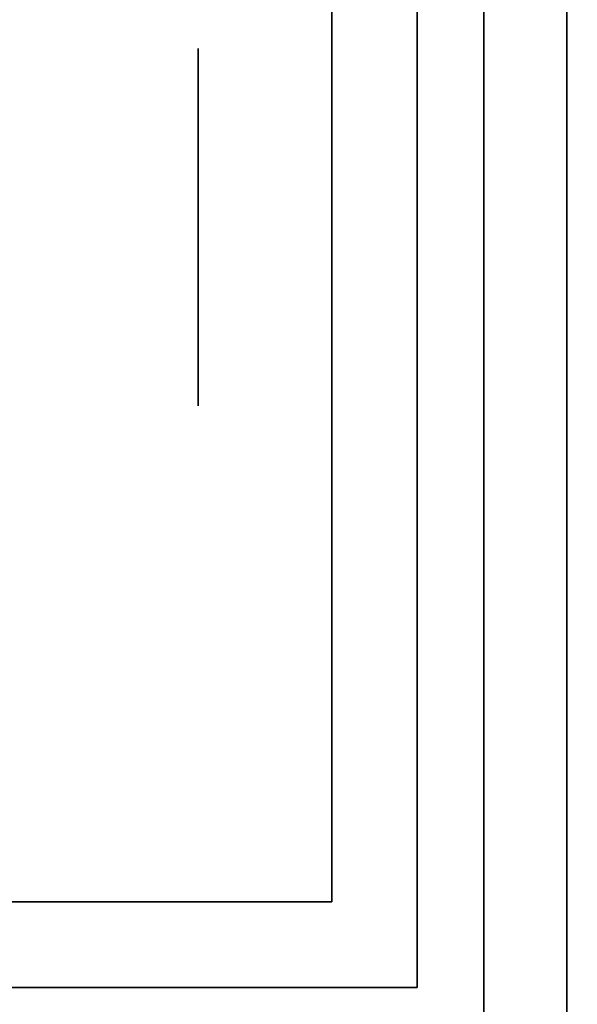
# Model space of a CAD drawing. Extents: x -1299 to -1246.9, y 2743.7 to 2747.9.
# Tile 524 of 1056: x -1281.0331 to -1280.9913, y 2746.8353 to 2746.909. Entities that reach past the tile are written whole.
import ezdxf

# ---------------------------------------------------------------- set-up
doc = ezdxf.new("R2010")
doc.units = 0
doc.header["$LTSCALE"] = 150
doc.header["$MEASUREMENT"] = 0
doc.layers.add('3DFACE_BOLT', color=7, linetype='CONTINUOUS')
doc.layers.add('3DFACE_SHAPE', color=7, linetype='CONTINUOUS')

msp = doc.modelspace()

# ---------------------------------------------------------------- linework, layer by layer
at = {"layer": '3DFACE_BOLT', "color": 1}
for points, invisible_edges in [([(-1281.019719, 2746.900136, 0.056417), (-1281.019719, 2746.906824, 0.068), (-1281.009719, 2746.900136, 0.056417)], 14), ([(-1281.009719, 2746.900136, 0.056417), (-1281.019719, 2746.906824, 0.068), (-1281.009719, 2746.906824, 0.068)], 3), ([(-1281.019719, 2746.906824, 0.068), (-1281.019719, 2746.900136, 0.079583), (-1281.009719, 2746.906824, 0.068)], 14), ([(-1281.009719, 2746.906824, 0.068), (-1281.019719, 2746.900136, 0.079583), (-1281.009719, 2746.900136, 0.079583)], 3), ([(-1281.019719, 2746.900136, 0.079583), (-1281.019719, 2746.906824, 0.068), (-1281.019719, 2746.900136, 0.056417)], 12), ([(-1281.019719, 2746.900136, 0.126417), (-1281.019719, 2746.906824, 0.138), (-1281.009719, 2746.900136, 0.126417)], 14), ([(-1281.009719, 2746.900136, 0.126417), (-1281.019719, 2746.906824, 0.138), (-1281.009719, 2746.906824, 0.138)], 3), ([(-1281.019719, 2746.906824, 0.138), (-1281.019719, 2746.900136, 0.149583), (-1281.009719, 2746.906824, 0.138)], 14), ([(-1281.009719, 2746.906824, 0.138), (-1281.019719, 2746.900136, 0.149583), (-1281.009719, 2746.900136, 0.149583)], 3), ([(-1281.019719, 2746.900136, 0.149583), (-1281.019719, 2746.906824, 0.138), (-1281.019719, 2746.900136, 0.126417)], 12), ([(-1281.009719, 2746.900136, 0.056417), (-1281.009719, 2746.906824, 0.068), (-1281.009719, 2746.900136, 0.079583)], 12), ([(-1281.009719, 2746.900136, 0.126417), (-1281.009719, 2746.906824, 0.138), (-1281.009719, 2746.900136, 0.149583)], 12), ([(-1281.009719, 2746.901057, 0.065528), (-1281.009719, 2746.901449, 0.068), (-1280.959719, 2746.901057, 0.065528)], 14), ([(-1280.959719, 2746.901057, 0.065528), (-1281.009719, 2746.901449, 0.068), (-1280.959719, 2746.901449, 0.068)], 3), ([(-1281.009719, 2746.901449, 0.068), (-1281.009719, 2746.901057, 0.070472), (-1280.959719, 2746.901449, 0.068)], 14), ([(-1280.959719, 2746.901449, 0.068), (-1281.009719, 2746.901057, 0.070472), (-1280.959719, 2746.901057, 0.070472)], 3), ([(-1281.009719, 2746.901057, 0.070472), (-1281.009719, 2746.901449, 0.068), (-1281.009719, 2746.901057, 0.065528)], 12), ([(-1281.009719, 2746.901057, 0.135528), (-1281.009719, 2746.901449, 0.138), (-1280.959719, 2746.901057, 0.135528)], 14), ([(-1280.959719, 2746.901057, 0.135528), (-1281.009719, 2746.901449, 0.138), (-1280.959719, 2746.901449, 0.138)], 3), ([(-1281.009719, 2746.901449, 0.138), (-1281.009719, 2746.901057, 0.140472), (-1280.959719, 2746.901449, 0.138)], 14), ([(-1280.959719, 2746.901449, 0.138), (-1281.009719, 2746.901057, 0.140472), (-1280.959719, 2746.901057, 0.140472)], 3), ([(-1281.009719, 2746.901057, 0.140472), (-1281.009719, 2746.901449, 0.138), (-1281.009719, 2746.901057, 0.135528)], 12), ([(-1281.009719, 2746.899921, 0.063298), (-1281.009719, 2746.901057, 0.065528), (-1280.959719, 2746.899921, 0.063298)], 14), ([(-1280.959719, 2746.899921, 0.063298), (-1281.009719, 2746.901057, 0.065528), (-1280.959719, 2746.901057, 0.065528)], 3), ([(-1281.009719, 2746.901057, 0.070472), (-1281.009719, 2746.899921, 0.072702), (-1280.959719, 2746.901057, 0.070472)], 14), ([(-1280.959719, 2746.901057, 0.070472), (-1281.009719, 2746.899921, 0.072702), (-1280.959719, 2746.899921, 0.072702)], 3), ([(-1281.009719, 2746.899921, 0.072702), (-1281.009719, 2746.901057, 0.070472), (-1281.009719, 2746.899921, 0.063298)], 14), ([(-1281.009719, 2746.899921, 0.063298), (-1281.009719, 2746.901057, 0.070472), (-1281.009719, 2746.901057, 0.065528)], 3), ([(-1281.009719, 2746.899921, 0.133298), (-1281.009719, 2746.901057, 0.135528), (-1280.959719, 2746.899921, 0.133298)], 14), ([(-1280.959719, 2746.899921, 0.133298), (-1281.009719, 2746.901057, 0.135528), (-1280.959719, 2746.901057, 0.135528)], 3), ([(-1281.009719, 2746.901057, 0.140472), (-1281.009719, 2746.899921, 0.142702), (-1280.959719, 2746.901057, 0.140472)], 14), ([(-1280.959719, 2746.901057, 0.140472), (-1281.009719, 2746.899921, 0.142702), (-1280.959719, 2746.899921, 0.142702)], 3), ([(-1281.009719, 2746.899921, 0.142702), (-1281.009719, 2746.901057, 0.140472), (-1281.009719, 2746.899921, 0.133298)], 14), ([(-1281.009719, 2746.899921, 0.133298), (-1281.009719, 2746.901057, 0.140472), (-1281.009719, 2746.901057, 0.135528)], 3), ([(-1281.019719, 2746.886761, 0.056417), (-1281.019719, 2746.900136, 0.056417), (-1281.009719, 2746.886761, 0.056417)], 14), ([(-1281.009719, 2746.886761, 0.056417), (-1281.019719, 2746.900136, 0.056417), (-1281.009719, 2746.900136, 0.056417)], 3), ([(-1281.019719, 2746.900136, 0.079583), (-1281.019719, 2746.886761, 0.079583), (-1281.009719, 2746.900136, 0.079583)], 14), ([(-1281.009719, 2746.900136, 0.079583), (-1281.019719, 2746.886761, 0.079583), (-1281.009719, 2746.886761, 0.079583)], 3), ([(-1281.019719, 2746.886761, 0.079583), (-1281.019719, 2746.900136, 0.079583), (-1281.019719, 2746.886761, 0.056417)], 14), ([(-1281.019719, 2746.886761, 0.056417), (-1281.019719, 2746.900136, 0.079583), (-1281.019719, 2746.900136, 0.056417)], 3), ([(-1281.019719, 2746.886761, 0.126417), (-1281.019719, 2746.900136, 0.126417), (-1281.009719, 2746.886761, 0.126417)], 14), ([(-1281.009719, 2746.886761, 0.126417), (-1281.019719, 2746.900136, 0.126417), (-1281.009719, 2746.900136, 0.126417)], 3), ([(-1281.019719, 2746.900136, 0.149583), (-1281.019719, 2746.886761, 0.149583), (-1281.009719, 2746.900136, 0.149583)], 14), ([(-1281.009719, 2746.900136, 0.149583), (-1281.019719, 2746.886761, 0.149583), (-1281.009719, 2746.886761, 0.149583)], 3), ([(-1281.019719, 2746.886761, 0.149583), (-1281.019719, 2746.900136, 0.149583), (-1281.019719, 2746.886761, 0.126417)], 14), ([(-1281.019719, 2746.886761, 0.126417), (-1281.019719, 2746.900136, 0.149583), (-1281.019719, 2746.900136, 0.126417)], 3), ([(-1281.009719, 2746.886761, 0.056417), (-1281.009719, 2746.900136, 0.056417), (-1281.009719, 2746.886761, 0.079583)], 14), ([(-1281.009719, 2746.886761, 0.079583), (-1281.009719, 2746.900136, 0.056417), (-1281.009719, 2746.900136, 0.079583)], 3), ([(-1281.009719, 2746.886761, 0.126417), (-1281.009719, 2746.900136, 0.126417), (-1281.009719, 2746.886761, 0.149583)], 14), ([(-1281.009719, 2746.886761, 0.149583), (-1281.009719, 2746.900136, 0.126417), (-1281.009719, 2746.900136, 0.149583)], 3), ([(-1281.009719, 2746.898151, 0.061528), (-1281.009719, 2746.899921, 0.063298), (-1280.959719, 2746.898151, 0.061528)], 14), ([(-1280.959719, 2746.898151, 0.061528), (-1281.009719, 2746.899921, 0.063298), (-1280.959719, 2746.899921, 0.063298)], 3), ([(-1281.009719, 2746.899921, 0.072702), (-1281.009719, 2746.898151, 0.074472), (-1280.959719, 2746.899921, 0.072702)], 14), ([(-1280.959719, 2746.899921, 0.072702), (-1281.009719, 2746.898151, 0.074472), (-1280.959719, 2746.898151, 0.074472)], 3), ([(-1281.009719, 2746.898151, 0.074472), (-1281.009719, 2746.899921, 0.072702), (-1281.009719, 2746.898151, 0.061528)], 14), ([(-1281.009719, 2746.898151, 0.061528), (-1281.009719, 2746.899921, 0.072702), (-1281.009719, 2746.899921, 0.063298)], 3), ([(-1281.009719, 2746.898151, 0.131528), (-1281.009719, 2746.899921, 0.133298), (-1280.959719, 2746.898151, 0.131528)], 14), ([(-1280.959719, 2746.898151, 0.131528), (-1281.009719, 2746.899921, 0.133298), (-1280.959719, 2746.899921, 0.133298)], 3), ([(-1281.009719, 2746.899921, 0.142702), (-1281.009719, 2746.898151, 0.144472), (-1280.959719, 2746.899921, 0.142702)], 14), ([(-1280.959719, 2746.899921, 0.142702), (-1281.009719, 2746.898151, 0.144472), (-1280.959719, 2746.898151, 0.144472)], 3), ([(-1281.009719, 2746.898151, 0.144472), (-1281.009719, 2746.899921, 0.142702), (-1281.009719, 2746.898151, 0.131528)], 14), ([(-1281.009719, 2746.898151, 0.131528), (-1281.009719, 2746.899921, 0.142702), (-1281.009719, 2746.899921, 0.133298)], 3), ([(-1281.009719, 2746.895921, 0.060392), (-1281.009719, 2746.898151, 0.061528), (-1280.959719, 2746.895921, 0.060392)], 14), ([(-1280.959719, 2746.895921, 0.060392), (-1281.009719, 2746.898151, 0.061528), (-1280.959719, 2746.898151, 0.061528)], 3), ([(-1281.009719, 2746.898151, 0.074472), (-1281.009719, 2746.895921, 0.075608), (-1280.959719, 2746.898151, 0.074472)], 14), ([(-1280.959719, 2746.898151, 0.074472), (-1281.009719, 2746.895921, 0.075608), (-1280.959719, 2746.895921, 0.075608)], 3), ([(-1281.009719, 2746.895921, 0.075608), (-1281.009719, 2746.898151, 0.074472), (-1281.009719, 2746.895921, 0.060392)], 14), ([(-1281.009719, 2746.895921, 0.060392), (-1281.009719, 2746.898151, 0.074472), (-1281.009719, 2746.898151, 0.061528)], 3), ([(-1281.009719, 2746.895921, 0.130392), (-1281.009719, 2746.898151, 0.131528), (-1280.959719, 2746.895921, 0.130392)], 14), ([(-1280.959719, 2746.895921, 0.130392), (-1281.009719, 2746.898151, 0.131528), (-1280.959719, 2746.898151, 0.131528)], 3), ([(-1281.009719, 2746.898151, 0.144472), (-1281.009719, 2746.895921, 0.145608), (-1280.959719, 2746.898151, 0.144472)], 14), ([(-1280.959719, 2746.898151, 0.144472), (-1281.009719, 2746.895921, 0.145608), (-1280.959719, 2746.895921, 0.145608)], 3), ([(-1281.009719, 2746.895921, 0.145608), (-1281.009719, 2746.898151, 0.144472), (-1281.009719, 2746.895921, 0.130392)], 14), ([(-1281.009719, 2746.895921, 0.130392), (-1281.009719, 2746.898151, 0.144472), (-1281.009719, 2746.898151, 0.131528)], 3), ([(-1281.009719, 2746.893449, 0.06), (-1281.009719, 2746.895921, 0.060392), (-1280.959719, 2746.893449, 0.06)], 14), ([(-1280.959719, 2746.893449, 0.06), (-1281.009719, 2746.895921, 0.060392), (-1280.959719, 2746.895921, 0.060392)], 3), ([(-1281.009719, 2746.895921, 0.075608), (-1281.009719, 2746.893449, 0.076), (-1280.959719, 2746.895921, 0.075608)], 14), ([(-1280.959719, 2746.895921, 0.075608), (-1281.009719, 2746.893449, 0.076), (-1280.959719, 2746.893449, 0.076)], 3), ([(-1281.009719, 2746.893449, 0.076), (-1281.009719, 2746.895921, 0.075608), (-1281.009719, 2746.893449, 0.06)], 14), ([(-1281.009719, 2746.893449, 0.06), (-1281.009719, 2746.895921, 0.075608), (-1281.009719, 2746.895921, 0.060392)], 3), ([(-1281.009719, 2746.893449, 0.13), (-1281.009719, 2746.895921, 0.130392), (-1280.959719, 2746.893449, 0.13)], 14), ([(-1280.959719, 2746.893449, 0.13), (-1281.009719, 2746.895921, 0.130392), (-1280.959719, 2746.895921, 0.130392)], 3), ([(-1281.009719, 2746.895921, 0.145608), (-1281.009719, 2746.893449, 0.146), (-1280.959719, 2746.895921, 0.145608)], 14), ([(-1280.959719, 2746.895921, 0.145608), (-1281.009719, 2746.893449, 0.146), (-1280.959719, 2746.893449, 0.146)], 3), ([(-1281.009719, 2746.893449, 0.146), (-1281.009719, 2746.895921, 0.145608), (-1281.009719, 2746.893449, 0.13)], 14), ([(-1281.009719, 2746.893449, 0.13), (-1281.009719, 2746.895921, 0.145608), (-1281.009719, 2746.895921, 0.130392)], 3), ([(-1281.009719, 2746.890976, 0.060392), (-1281.009719, 2746.893449, 0.06), (-1280.959719, 2746.890976, 0.060392)], 14), ([(-1280.959719, 2746.890976, 0.060392), (-1281.009719, 2746.893449, 0.06), (-1280.959719, 2746.893449, 0.06)], 3), ([(-1281.009719, 2746.893449, 0.076), (-1281.009719, 2746.890976, 0.075608), (-1280.959719, 2746.893449, 0.076)], 14), ([(-1280.959719, 2746.893449, 0.076), (-1281.009719, 2746.890976, 0.075608), (-1280.959719, 2746.890976, 0.075608)], 3), ([(-1281.009719, 2746.890976, 0.075608), (-1281.009719, 2746.893449, 0.076), (-1281.009719, 2746.890976, 0.060392)], 14), ([(-1281.009719, 2746.890976, 0.060392), (-1281.009719, 2746.893449, 0.076), (-1281.009719, 2746.893449, 0.06)], 3), ([(-1281.009719, 2746.890976, 0.130392), (-1281.009719, 2746.893449, 0.13), (-1280.959719, 2746.890976, 0.130392)], 14), ([(-1280.959719, 2746.890976, 0.130392), (-1281.009719, 2746.893449, 0.13), (-1280.959719, 2746.893449, 0.13)], 3), ([(-1281.009719, 2746.893449, 0.146), (-1281.009719, 2746.890976, 0.145608), (-1280.959719, 2746.893449, 0.146)], 14), ([(-1280.959719, 2746.893449, 0.146), (-1281.009719, 2746.890976, 0.145608), (-1280.959719, 2746.890976, 0.145608)], 3), ([(-1281.009719, 2746.890976, 0.145608), (-1281.009719, 2746.893449, 0.146), (-1281.009719, 2746.890976, 0.130392)], 14), ([(-1281.009719, 2746.890976, 0.130392), (-1281.009719, 2746.893449, 0.146), (-1281.009719, 2746.893449, 0.13)], 3), ([(-1281.009719, 2746.888746, 0.061528), (-1281.009719, 2746.890976, 0.060392), (-1280.959719, 2746.888746, 0.061528)], 14), ([(-1280.959719, 2746.888746, 0.061528), (-1281.009719, 2746.890976, 0.060392), (-1280.959719, 2746.890976, 0.060392)], 3), ([(-1281.009719, 2746.890976, 0.075608), (-1281.009719, 2746.888746, 0.074472), (-1280.959719, 2746.890976, 0.075608)], 14), ([(-1280.959719, 2746.890976, 0.075608), (-1281.009719, 2746.888746, 0.074472), (-1280.959719, 2746.888746, 0.074472)], 3), ([(-1281.009719, 2746.888746, 0.074472), (-1281.009719, 2746.890976, 0.075608), (-1281.009719, 2746.888746, 0.061528)], 14), ([(-1281.009719, 2746.888746, 0.061528), (-1281.009719, 2746.890976, 0.075608), (-1281.009719, 2746.890976, 0.060392)], 3), ([(-1281.009719, 2746.888746, 0.131528), (-1281.009719, 2746.890976, 0.130392), (-1280.959719, 2746.888746, 0.131528)], 14), ([(-1280.959719, 2746.888746, 0.131528), (-1281.009719, 2746.890976, 0.130392), (-1280.959719, 2746.890976, 0.130392)], 3), ([(-1281.009719, 2746.890976, 0.145608), (-1281.009719, 2746.888746, 0.144472), (-1280.959719, 2746.890976, 0.145608)], 14), ([(-1280.959719, 2746.890976, 0.145608), (-1281.009719, 2746.888746, 0.144472), (-1280.959719, 2746.888746, 0.144472)], 3), ([(-1281.009719, 2746.888746, 0.144472), (-1281.009719, 2746.890976, 0.145608), (-1281.009719, 2746.888746, 0.131528)], 14), ([(-1281.009719, 2746.888746, 0.131528), (-1281.009719, 2746.890976, 0.145608), (-1281.009719, 2746.890976, 0.130392)], 3), ([(-1281.009719, 2746.886976, 0.063298), (-1281.009719, 2746.888746, 0.061528), (-1280.959719, 2746.886976, 0.063298)], 14), ([(-1280.959719, 2746.886976, 0.063298), (-1281.009719, 2746.888746, 0.061528), (-1280.959719, 2746.888746, 0.061528)], 3), ([(-1281.009719, 2746.888746, 0.074472), (-1281.009719, 2746.886976, 0.072702), (-1280.959719, 2746.888746, 0.074472)], 14), ([(-1280.959719, 2746.888746, 0.074472), (-1281.009719, 2746.886976, 0.072702), (-1280.959719, 2746.886976, 0.072702)], 3), ([(-1281.009719, 2746.886976, 0.072702), (-1281.009719, 2746.888746, 0.074472), (-1281.009719, 2746.886976, 0.063298)], 14), ([(-1281.009719, 2746.886976, 0.063298), (-1281.009719, 2746.888746, 0.074472), (-1281.009719, 2746.888746, 0.061528)], 3), ([(-1281.009719, 2746.886976, 0.133298), (-1281.009719, 2746.888746, 0.131528), (-1280.959719, 2746.886976, 0.133298)], 14), ([(-1280.959719, 2746.886976, 0.133298), (-1281.009719, 2746.888746, 0.131528), (-1280.959719, 2746.888746, 0.131528)], 3), ([(-1281.009719, 2746.888746, 0.144472), (-1281.009719, 2746.886976, 0.142702), (-1280.959719, 2746.888746, 0.144472)], 14), ([(-1280.959719, 2746.888746, 0.144472), (-1281.009719, 2746.886976, 0.142702), (-1280.959719, 2746.886976, 0.142702)], 3), ([(-1281.009719, 2746.886976, 0.142702), (-1281.009719, 2746.888746, 0.144472), (-1281.009719, 2746.886976, 0.133298)], 14), ([(-1281.009719, 2746.886976, 0.133298), (-1281.009719, 2746.888746, 0.144472), (-1281.009719, 2746.888746, 0.131528)], 3), ([(-1281.009719, 2746.88584, 0.065528), (-1281.009719, 2746.886976, 0.063298), (-1280.959719, 2746.88584, 0.065528)], 14), ([(-1280.959719, 2746.88584, 0.065528), (-1281.009719, 2746.886976, 0.063298), (-1280.959719, 2746.886976, 0.063298)], 3), ([(-1281.009719, 2746.886976, 0.072702), (-1281.009719, 2746.88584, 0.070472), (-1280.959719, 2746.886976, 0.072702)], 14), ([(-1280.959719, 2746.886976, 0.072702), (-1281.009719, 2746.88584, 0.070472), (-1280.959719, 2746.88584, 0.070472)], 3), ([(-1281.009719, 2746.88584, 0.070472), (-1281.009719, 2746.886976, 0.072702), (-1281.009719, 2746.88584, 0.065528)], 14), ([(-1281.009719, 2746.88584, 0.065528), (-1281.009719, 2746.886976, 0.072702), (-1281.009719, 2746.886976, 0.063298)], 3), ([(-1281.009719, 2746.88584, 0.135528), (-1281.009719, 2746.886976, 0.133298), (-1280.959719, 2746.88584, 0.135528)], 14), ([(-1280.959719, 2746.88584, 0.135528), (-1281.009719, 2746.886976, 0.133298), (-1280.959719, 2746.886976, 0.133298)], 3), ([(-1281.009719, 2746.886976, 0.142702), (-1281.009719, 2746.88584, 0.140472), (-1280.959719, 2746.886976, 0.142702)], 14), ([(-1280.959719, 2746.886976, 0.142702), (-1281.009719, 2746.88584, 0.140472), (-1280.959719, 2746.88584, 0.140472)], 3), ([(-1281.009719, 2746.88584, 0.140472), (-1281.009719, 2746.886976, 0.142702), (-1281.009719, 2746.88584, 0.135528)], 14), ([(-1281.009719, 2746.88584, 0.135528), (-1281.009719, 2746.886976, 0.142702), (-1281.009719, 2746.886976, 0.133298)], 3), ([(-1281.019719, 2746.880074, 0.068), (-1281.019719, 2746.886761, 0.056417), (-1281.009719, 2746.880074, 0.068)], 14), ([(-1281.009719, 2746.880074, 0.068), (-1281.019719, 2746.886761, 0.056417), (-1281.009719, 2746.886761, 0.056417)], 3), ([(-1281.019719, 2746.886761, 0.079583), (-1281.019719, 2746.880074, 0.068), (-1281.009719, 2746.886761, 0.079583)], 14), ([(-1281.009719, 2746.886761, 0.079583), (-1281.019719, 2746.880074, 0.068), (-1281.009719, 2746.880074, 0.068)], 3), ([(-1281.019719, 2746.880074, 0.068), (-1281.019719, 2746.886761, 0.079583), (-1281.019719, 2746.886761, 0.056417)], 2), ([(-1281.019719, 2746.880074, 0.138), (-1281.019719, 2746.886761, 0.126417), (-1281.009719, 2746.880074, 0.138)], 14), ([(-1281.009719, 2746.880074, 0.138), (-1281.019719, 2746.886761, 0.126417), (-1281.009719, 2746.886761, 0.126417)], 3), ([(-1281.019719, 2746.886761, 0.149583), (-1281.019719, 2746.880074, 0.138), (-1281.009719, 2746.886761, 0.149583)], 14), ([(-1281.009719, 2746.886761, 0.149583), (-1281.019719, 2746.880074, 0.138), (-1281.009719, 2746.880074, 0.138)], 3), ([(-1281.019719, 2746.880074, 0.138), (-1281.019719, 2746.886761, 0.149583), (-1281.019719, 2746.886761, 0.126417)], 2), ([(-1281.009719, 2746.880074, 0.068), (-1281.009719, 2746.886761, 0.056417), (-1281.009719, 2746.886761, 0.079583)], 2), ([(-1281.009719, 2746.880074, 0.138), (-1281.009719, 2746.886761, 0.126417), (-1281.009719, 2746.886761, 0.149583)], 2), ([(-1281.009719, 2746.885449, 0.068), (-1281.009719, 2746.88584, 0.065528), (-1280.959719, 2746.885449, 0.068)], 14), ([(-1280.959719, 2746.885449, 0.068), (-1281.009719, 2746.88584, 0.065528), (-1280.959719, 2746.88584, 0.065528)], 3), ([(-1281.009719, 2746.88584, 0.070472), (-1281.009719, 2746.885449, 0.068), (-1280.959719, 2746.88584, 0.070472)], 14), ([(-1280.959719, 2746.88584, 0.070472), (-1281.009719, 2746.885449, 0.068), (-1280.959719, 2746.885449, 0.068)], 3), ([(-1281.009719, 2746.885449, 0.068), (-1281.009719, 2746.88584, 0.070472), (-1281.009719, 2746.88584, 0.065528)], 2), ([(-1281.009719, 2746.885449, 0.138), (-1281.009719, 2746.88584, 0.135528), (-1280.959719, 2746.885449, 0.138)], 14), ([(-1280.959719, 2746.885449, 0.138), (-1281.009719, 2746.88584, 0.135528), (-1280.959719, 2746.88584, 0.135528)], 3), ([(-1281.009719, 2746.88584, 0.140472), (-1281.009719, 2746.885449, 0.138), (-1280.959719, 2746.88584, 0.140472)], 14), ([(-1280.959719, 2746.88584, 0.140472), (-1281.009719, 2746.885449, 0.138), (-1280.959719, 2746.885449, 0.138)], 3), ([(-1281.009719, 2746.885449, 0.138), (-1281.009719, 2746.88584, 0.140472), (-1281.009719, 2746.88584, 0.135528)], 2)]:
    msp.add_3dface(points, dxfattribs=dict(at, invisible_edges=invisible_edges))
at = {"layer": '3DFACE_SHAPE', "color": 13}
for points, invisible_edges in [([(-1280.998319, 2746.893449, 0.0595), (-1280.998319, 2746.928449, -2.8), (-1280.998319, 2746.779459, 0.06199)], 15), ([(-1280.998319, 2746.779459, 0.06199), (-1280.998319, 2746.928449, -2.8), (-1280.998319, 2746.773449, 0.0595)], 3), ([(-1280.998319, 2746.928449, -2.8), (-1280.998319, 2746.738449, -2.8), (-1280.998319, 2746.773449, 0.0595)], 14), ([(-1280.998319, 2746.893449, 0.0595), (-1280.998319, 2746.899459, 0.06199), (-1280.998319, 2746.928449, -2.8)], 14), ([(-1280.998319, 2746.899459, 0.06199), (-1280.998319, 2746.901949, 0.068), (-1280.998319, 2746.928449, -2.8)], 14), ([(-1280.998319, 2746.928449, -2.8), (-1280.998319, 2746.901949, 0.068), (-1280.998319, 2746.928449, 0.206)], 3), ([(-1280.998319, 2746.901949, 0.138), (-1280.998319, 2746.928449, 0.206), (-1280.998319, 2746.901949, 0.068)], 15), ([(-1280.998319, 2746.901949, 0.138), (-1280.998319, 2746.899459, 0.14401), (-1280.998319, 2746.928449, 0.206)], 14), ([(-1280.998319, 2746.928449, 0.206), (-1280.998319, 2746.899459, 0.14401), (-1280.998319, 2746.893449, 0.206)], 3), ([(-1280.998319, 2746.928449, 0.206), (-1280.998319, 2746.893449, 0.206), (-1280.992119, 2746.928449, 0.206)], 14), ([(-1280.998319, 2746.893449, 0.206), (-1280.998319, 2746.773449, 0.206), (-1280.992119, 2746.928449, 0.206)], 14), ([(-1280.992119, 2746.928449, 0.206), (-1280.998319, 2746.773449, 0.206), (-1280.992119, 2746.738449, 0.206)], 3), ([(-1280.998319, 2746.738449, -2.8), (-1280.998319, 2746.928449, -2.8), (-1280.992119, 2746.738449, -2.8)], 14), ([(-1280.998319, 2746.928449, -2.8), (-1280.992119, 2746.928449, -2.8), (-1280.992119, 2746.738449, -2.8)], 13), ([(-1280.992119, 2746.738449, 0.206), (-1280.992119, 2746.893449, 0.1465), (-1280.992119, 2746.928449, 0.206)], 3), ([(-1280.992119, 2746.893449, 0.1465), (-1280.992119, 2746.899459, 0.14401), (-1280.992119, 2746.928449, 0.206)], 14), ([(-1280.992119, 2746.928449, 0.206), (-1280.992119, 2746.899459, 0.14401), (-1280.992119, 2746.928449, 0.138)], 3), ([(-1280.992119, 2746.899459, 0.14401), (-1280.992119, 2746.901949, 0.138), (-1280.992119, 2746.928449, 0.138)], 14), ([(-1280.992119, 2746.899459, 0.13199), (-1280.992119, 2746.928449, 0.138), (-1280.992119, 2746.901949, 0.138)], 3), ([(-1280.992119, 2746.901949, 0.068), (-1280.992119, 2746.928449, 0.138), (-1280.992119, 2746.899459, 0.13199)], 15), ([(-1280.992119, 2746.928449, 0.138), (-1280.992119, 2746.901949, 0.068), (-1280.992119, 2746.928449, 0.068)], 3), ([(-1280.992119, 2746.901949, 0.068), (-1280.992119, 2746.899459, 0.06199), (-1280.992119, 2746.928449, 0.068)], 14), ([(-1280.992119, 2746.928449, 0.068), (-1280.992119, 2746.899459, 0.06199), (-1280.992119, 2746.893449, 0.0595)], 13), ([(-1280.992119, 2746.893449, 0.0595), (-1280.992119, 2746.928449, -2.8), (-1280.992119, 2746.928449, 0.068)], 13), ([(-1280.992119, 2746.773449, 0.0595), (-1280.992119, 2746.928449, -2.8), (-1280.992119, 2746.893449, 0.0595)], 15), ([(-1280.992119, 2746.928449, -2.8), (-1280.992119, 2746.773449, 0.0595), (-1280.992119, 2746.767438, 0.06199)], 13), ([(-1280.992119, 2746.767438, 0.06199), (-1280.992119, 2746.738449, -2.8), (-1280.992119, 2746.928449, -2.8)], 13), ([(-1281.009719, 2746.893449, 0.033), (-1281.009719, 2746.899459, 0.06199), (-1281.009719, 2746.925549, 0.033)], 15), ([(-1281.009719, 2746.899459, 0.06199), (-1281.009719, 2746.901949, 0.068), (-1281.009719, 2746.925549, 0.033)], 14), ([(-1281.009719, 2746.925549, 0.033), (-1281.009719, 2746.901949, 0.068), (-1281.009719, 2746.899459, 0.07401)], 13), ([(-1281.009719, 2746.899459, 0.07401), (-1281.009719, 2746.901949, 0.138), (-1281.009719, 2746.925549, 0.033)], 15), ([(-1281.009719, 2746.901949, 0.138), (-1281.009719, 2746.925549, 0.173), (-1281.009719, 2746.925549, 0.033)], 13), ([(-1281.009719, 2746.901949, 0.138), (-1281.009719, 2746.899459, 0.14401), (-1281.009719, 2746.925549, 0.173)], 14), ([(-1281.009719, 2746.899459, 0.14401), (-1281.009719, 2746.893449, 0.1465), (-1281.009719, 2746.925549, 0.173)], 14), ([(-1281.009719, 2746.893449, 0.1465), (-1281.009719, 2746.887438, 0.14401), (-1281.009719, 2746.925549, 0.173)], 14), ([(-1281.009719, 2746.925549, 0.173), (-1281.009719, 2746.887438, 0.14401), (-1281.009719, 2746.842949, 0.173)], 3), ([(-1281.003319, 2746.836549, 0.033), (-1281.009719, 2746.893449, 0.033), (-1281.003319, 2746.925549, 0.033)], 3), ([(-1281.009719, 2746.893449, 0.033), (-1281.009719, 2746.925549, 0.033), (-1281.003319, 2746.925549, 0.033)], 12), ([(-1281.009719, 2746.925549, 0.173), (-1281.009719, 2746.842949, 0.173), (-1281.003319, 2746.925549, 0.173)], 2), ([(-1281.003319, 2746.925549, 0.173), (-1281.009719, 2746.842949, 0.173), (-1281.003319, 2746.836549, 0.173)], 3), ([(-1281.003319, 2746.901949, 0.068), (-1281.003319, 2746.899459, 0.06199), (-1281.003319, 2746.925549, 0.068)], 14), ([(-1281.003319, 2746.899459, 0.06199), (-1281.003319, 2746.893449, 0.0595), (-1281.003319, 2746.925549, 0.068)], 14), ([(-1281.003319, 2746.925549, 0.068), (-1281.003319, 2746.893449, 0.0595), (-1281.003319, 2746.925549, 0.033)], 15), ([(-1281.003319, 2746.893449, 0.0595), (-1281.003319, 2746.887438, 0.06199), (-1281.003319, 2746.925549, 0.033)], 14), ([(-1281.003319, 2746.925549, 0.033), (-1281.003319, 2746.887438, 0.06199), (-1281.003319, 2746.836549, 0.033)], 3), ([(-1281.003319, 2746.901949, 0.068), (-1281.003319, 2746.925549, 0.068), (-1281.003319, 2746.899459, 0.13199)], 15), ([(-1281.003319, 2746.899459, 0.13199), (-1281.003319, 2746.925549, 0.068), (-1281.003319, 2746.901949, 0.138)], 3), ([(-1281.003319, 2746.925549, 0.068), (-1281.003319, 2746.925549, 0.138), (-1281.003319, 2746.901949, 0.138)], 14), ([(-1281.003319, 2746.836549, 0.173), (-1281.003319, 2746.899459, 0.14401), (-1281.003319, 2746.925549, 0.173)], 3), ([(-1281.003319, 2746.899459, 0.14401), (-1281.003319, 2746.925549, 0.138), (-1281.003319, 2746.925549, 0.173)], 13), ([(-1281.003319, 2746.899459, 0.14401), (-1281.003319, 2746.901949, 0.138), (-1281.003319, 2746.925549, 0.138)], 14), ([(-1281.009719, 2746.899459, 0.13199), (-1281.009719, 2746.901949, 0.138), (-1281.009719, 2746.899459, 0.07401)], 14), ([(-1281.009719, 2746.899459, 0.06199), (-1281.003319, 2746.899459, 0.06199), (-1281.009719, 2746.901949, 0.068)], 3), ([(-1281.003319, 2746.899459, 0.06199), (-1281.003319, 2746.901949, 0.068), (-1281.009719, 2746.901949, 0.068)], 14), ([(-1281.009719, 2746.901949, 0.068), (-1281.003319, 2746.901949, 0.068), (-1281.009719, 2746.899459, 0.07401)], 3), ([(-1281.003319, 2746.901949, 0.068), (-1281.003319, 2746.899459, 0.07401), (-1281.009719, 2746.899459, 0.07401)], 14), ([(-1281.009719, 2746.899459, 0.13199), (-1281.003319, 2746.899459, 0.13199), (-1281.009719, 2746.901949, 0.138)], 3), ([(-1281.003319, 2746.899459, 0.13199), (-1281.003319, 2746.901949, 0.138), (-1281.009719, 2746.901949, 0.138)], 14), ([(-1281.009719, 2746.901949, 0.138), (-1281.003319, 2746.901949, 0.138), (-1281.009719, 2746.899459, 0.14401)], 3), ([(-1281.003319, 2746.901949, 0.138), (-1281.003319, 2746.899459, 0.14401), (-1281.009719, 2746.899459, 0.14401)], 14), ([(-1281.003319, 2746.899459, 0.07401), (-1281.003319, 2746.901949, 0.068), (-1281.003319, 2746.899459, 0.13199)], 14), ([(-1280.998319, 2746.899459, 0.06199), (-1280.992119, 2746.899459, 0.06199), (-1280.998319, 2746.901949, 0.068)], 3), ([(-1280.992119, 2746.899459, 0.06199), (-1280.992119, 2746.901949, 0.068), (-1280.998319, 2746.901949, 0.068)], 14), ([(-1280.998319, 2746.901949, 0.068), (-1280.992119, 2746.901949, 0.068), (-1280.998319, 2746.899459, 0.07401)], 3), ([(-1280.992119, 2746.901949, 0.068), (-1280.992119, 2746.899459, 0.07401), (-1280.998319, 2746.899459, 0.07401)], 14), ([(-1280.998319, 2746.899459, 0.13199), (-1280.992119, 2746.899459, 0.13199), (-1280.998319, 2746.901949, 0.138)], 3), ([(-1280.992119, 2746.899459, 0.13199), (-1280.992119, 2746.901949, 0.138), (-1280.998319, 2746.901949, 0.138)], 14), ([(-1280.998319, 2746.901949, 0.138), (-1280.992119, 2746.901949, 0.138), (-1280.998319, 2746.899459, 0.14401)], 3), ([(-1280.992119, 2746.901949, 0.138), (-1280.992119, 2746.899459, 0.14401), (-1280.998319, 2746.899459, 0.14401)], 14), ([(-1280.998319, 2746.899459, 0.13199), (-1280.998319, 2746.901949, 0.138), (-1280.998319, 2746.899459, 0.07401)], 14), ([(-1280.998319, 2746.899459, 0.07401), (-1280.998319, 2746.901949, 0.138), (-1280.998319, 2746.901949, 0.068)], 3), ([(-1280.992119, 2746.899459, 0.07401), (-1280.992119, 2746.901949, 0.068), (-1280.992119, 2746.893449, 0.1295)], 14), ([(-1280.992119, 2746.893449, 0.1295), (-1280.992119, 2746.901949, 0.068), (-1280.992119, 2746.899459, 0.13199)], 3), ([(-1281.009719, 2746.893449, 0.0595), (-1281.009719, 2746.899459, 0.06199), (-1281.009719, 2746.893449, 0.033)], 14), ([(-1281.009719, 2746.899459, 0.07401), (-1281.009719, 2746.893449, 0.0765), (-1281.009719, 2746.899459, 0.13199)], 14), ([(-1281.009719, 2746.893449, 0.0765), (-1281.009719, 2746.893449, 0.1295), (-1281.009719, 2746.899459, 0.13199)], 13), ([(-1281.009719, 2746.899459, 0.07401), (-1281.003319, 2746.899459, 0.07401), (-1281.009719, 2746.893449, 0.0765)], 3), ([(-1281.003319, 2746.899459, 0.07401), (-1281.003319, 2746.893449, 0.0765), (-1281.009719, 2746.893449, 0.0765)], 14), ([(-1281.009719, 2746.893449, 0.0595), (-1281.003319, 2746.893449, 0.0595), (-1281.009719, 2746.899459, 0.06199)], 3), ([(-1281.003319, 2746.893449, 0.0595), (-1281.003319, 2746.899459, 0.06199), (-1281.009719, 2746.899459, 0.06199)], 14), ([(-1281.009719, 2746.899459, 0.14401), (-1281.003319, 2746.899459, 0.14401), (-1281.009719, 2746.893449, 0.1465)], 3), ([(-1281.003319, 2746.899459, 0.14401), (-1281.003319, 2746.893449, 0.1465), (-1281.009719, 2746.893449, 0.1465)], 14), ([(-1281.009719, 2746.893449, 0.1295), (-1281.003319, 2746.893449, 0.1295), (-1281.009719, 2746.899459, 0.13199)], 3), ([(-1281.003319, 2746.893449, 0.1295), (-1281.003319, 2746.899459, 0.13199), (-1281.009719, 2746.899459, 0.13199)], 14), ([(-1281.003319, 2746.899459, 0.13199), (-1281.003319, 2746.893449, 0.1295), (-1281.003319, 2746.899459, 0.07401)], 14), ([(-1281.003319, 2746.893449, 0.1295), (-1281.003319, 2746.893449, 0.0765), (-1281.003319, 2746.899459, 0.07401)], 13), ([(-1281.003319, 2746.893449, 0.1465), (-1281.003319, 2746.899459, 0.14401), (-1281.003319, 2746.836549, 0.173)], 14), ([(-1280.998319, 2746.899459, 0.07401), (-1280.992119, 2746.899459, 0.07401), (-1280.998319, 2746.893449, 0.0765)], 3), ([(-1280.992119, 2746.899459, 0.07401), (-1280.992119, 2746.893449, 0.0765), (-1280.998319, 2746.893449, 0.0765)], 14), ([(-1280.998319, 2746.893449, 0.0595), (-1280.992119, 2746.893449, 0.0595), (-1280.998319, 2746.899459, 0.06199)], 3), ([(-1280.992119, 2746.893449, 0.0595), (-1280.992119, 2746.899459, 0.06199), (-1280.998319, 2746.899459, 0.06199)], 14), ([(-1280.998319, 2746.893449, 0.1295), (-1280.992119, 2746.893449, 0.1295), (-1280.998319, 2746.899459, 0.13199)], 3), ([(-1280.992119, 2746.893449, 0.1295), (-1280.992119, 2746.899459, 0.13199), (-1280.998319, 2746.899459, 0.13199)], 14), ([(-1280.998319, 2746.899459, 0.14401), (-1280.992119, 2746.899459, 0.14401), (-1280.998319, 2746.893449, 0.1465)], 3), ([(-1280.992119, 2746.899459, 0.14401), (-1280.992119, 2746.893449, 0.1465), (-1280.998319, 2746.893449, 0.1465)], 14), ([(-1280.998319, 2746.899459, 0.14401), (-1280.998319, 2746.893449, 0.1465), (-1280.998319, 2746.893449, 0.206)], 14), ([(-1280.998319, 2746.899459, 0.07401), (-1280.998319, 2746.893449, 0.0765), (-1280.998319, 2746.899459, 0.13199)], 14), ([(-1280.998319, 2746.899459, 0.13199), (-1280.998319, 2746.893449, 0.0765), (-1280.998319, 2746.893449, 0.1295)], 3), ([(-1280.992119, 2746.893449, 0.0765), (-1280.992119, 2746.899459, 0.07401), (-1280.992119, 2746.893449, 0.1295)], 14), ([(-1281.009719, 2746.842949, 0.033), (-1281.009719, 2746.887438, 0.06199), (-1281.009719, 2746.893449, 0.033)], 3), ([(-1281.009719, 2746.887438, 0.06199), (-1281.009719, 2746.893449, 0.0595), (-1281.009719, 2746.893449, 0.033)], 14), ([(-1281.009719, 2746.887438, 0.13199), (-1281.009719, 2746.893449, 0.1295), (-1281.009719, 2746.887438, 0.07401)], 14), ([(-1281.009719, 2746.893449, 0.1295), (-1281.009719, 2746.893449, 0.0765), (-1281.009719, 2746.887438, 0.07401)], 13), ([(-1281.009719, 2746.893449, 0.0765), (-1281.003319, 2746.893449, 0.0765), (-1281.009719, 2746.887438, 0.07401)], 3), ([(-1281.003319, 2746.893449, 0.0765), (-1281.003319, 2746.887438, 0.07401), (-1281.009719, 2746.887438, 0.07401)], 14), ([(-1281.009719, 2746.887438, 0.06199), (-1281.003319, 2746.887438, 0.06199), (-1281.009719, 2746.893449, 0.0595)], 3), ([(-1281.003319, 2746.887438, 0.06199), (-1281.003319, 2746.893449, 0.0595), (-1281.009719, 2746.893449, 0.0595)], 14), ([(-1281.009719, 2746.893449, 0.1465), (-1281.003319, 2746.893449, 0.1465), (-1281.009719, 2746.887438, 0.14401)], 3), ([(-1281.003319, 2746.893449, 0.1465), (-1281.003319, 2746.887438, 0.14401), (-1281.009719, 2746.887438, 0.14401)], 14), ([(-1281.009719, 2746.887438, 0.13199), (-1281.003319, 2746.887438, 0.13199), (-1281.009719, 2746.893449, 0.1295)], 3), ([(-1281.003319, 2746.887438, 0.13199), (-1281.003319, 2746.893449, 0.1295), (-1281.009719, 2746.893449, 0.1295)], 14), ([(-1281.009719, 2746.842949, 0.033), (-1281.009719, 2746.893449, 0.033), (-1281.003319, 2746.836549, 0.033)], 14), ([(-1281.003319, 2746.887438, 0.07401), (-1281.003319, 2746.893449, 0.0765), (-1281.003319, 2746.887438, 0.13199)], 14), ([(-1281.003319, 2746.893449, 0.0765), (-1281.003319, 2746.893449, 0.1295), (-1281.003319, 2746.887438, 0.13199)], 13), ([(-1281.003319, 2746.887438, 0.14401), (-1281.003319, 2746.893449, 0.1465), (-1281.003319, 2746.836549, 0.138)], 14), ([(-1281.003319, 2746.836549, 0.138), (-1281.003319, 2746.893449, 0.1465), (-1281.003319, 2746.836549, 0.173)], 3), ([(-1280.998319, 2746.893449, 0.0765), (-1280.992119, 2746.893449, 0.0765), (-1280.998319, 2746.887438, 0.07401)], 3), ([(-1280.992119, 2746.893449, 0.0765), (-1280.992119, 2746.887438, 0.07401), (-1280.998319, 2746.887438, 0.07401)], 14), ([(-1280.998319, 2746.887438, 0.06199), (-1280.992119, 2746.887438, 0.06199), (-1280.998319, 2746.893449, 0.0595)], 3), ([(-1280.992119, 2746.887438, 0.06199), (-1280.992119, 2746.893449, 0.0595), (-1280.998319, 2746.893449, 0.0595)], 14), ([(-1280.998319, 2746.887438, 0.13199), (-1280.992119, 2746.887438, 0.13199), (-1280.998319, 2746.893449, 0.1295)], 3), ([(-1280.992119, 2746.887438, 0.13199), (-1280.992119, 2746.893449, 0.1295), (-1280.998319, 2746.893449, 0.1295)], 14), ([(-1280.998319, 2746.893449, 0.1465), (-1280.992119, 2746.893449, 0.1465), (-1280.998319, 2746.887438, 0.14401)], 3), ([(-1280.992119, 2746.893449, 0.1465), (-1280.992119, 2746.887438, 0.14401), (-1280.998319, 2746.887438, 0.14401)], 14), ([(-1280.998319, 2746.887438, 0.14401), (-1280.998319, 2746.773449, 0.206), (-1280.998319, 2746.893449, 0.1465)], 3), ([(-1280.998319, 2746.773449, 0.206), (-1280.998319, 2746.893449, 0.206), (-1280.998319, 2746.893449, 0.1465)], 14), ([(-1280.998319, 2746.887438, 0.06199), (-1280.998319, 2746.893449, 0.0595), (-1280.998319, 2746.779459, 0.06199)], 14), ([(-1280.998319, 2746.893449, 0.0765), (-1280.998319, 2746.887438, 0.07401), (-1280.998319, 2746.893449, 0.1295)], 14), ([(-1280.998319, 2746.893449, 0.1295), (-1280.998319, 2746.887438, 0.07401), (-1280.998319, 2746.887438, 0.13199)], 3), ([(-1280.992119, 2746.887438, 0.14401), (-1280.992119, 2746.893449, 0.1465), (-1280.992119, 2746.779459, 0.14401)], 14), ([(-1280.992119, 2746.779459, 0.14401), (-1280.992119, 2746.893449, 0.1465), (-1280.992119, 2746.773449, 0.1465)], 3), ([(-1280.992119, 2746.893449, 0.1465), (-1280.992119, 2746.738449, 0.206), (-1280.992119, 2746.773449, 0.1465)], 15), ([(-1280.992119, 2746.887438, 0.06199), (-1280.992119, 2746.773449, 0.0595), (-1280.992119, 2746.893449, 0.0595)], 3), ([(-1280.992119, 2746.887438, 0.07401), (-1280.992119, 2746.893449, 0.0765), (-1280.992119, 2746.779459, 0.07401)], 14), ([(-1280.992119, 2746.779459, 0.07401), (-1280.992119, 2746.893449, 0.0765), (-1280.992119, 2746.893449, 0.1295)], 15), ([(-1280.992119, 2746.779459, 0.07401), (-1280.992119, 2746.893449, 0.1295), (-1280.992119, 2746.773449, 0.0765)], 3), ([(-1280.992119, 2746.893449, 0.1295), (-1280.992119, 2746.887438, 0.13199), (-1280.992119, 2746.773449, 0.0765)], 14), ([(-1281.009719, 2746.887438, 0.14401), (-1281.009719, 2746.884949, 0.138), (-1281.009719, 2746.842949, 0.173)], 14), ([(-1281.009719, 2746.887438, 0.07401), (-1281.009719, 2746.884949, 0.068), (-1281.009719, 2746.887438, 0.13199)], 14), ([(-1281.009719, 2746.887438, 0.13199), (-1281.009719, 2746.884949, 0.068), (-1281.009719, 2746.884949, 0.138)], 3), ([(-1281.009719, 2746.884949, 0.068), (-1281.009719, 2746.887438, 0.06199), (-1281.009719, 2746.842949, 0.033)], 14), ([(-1281.009719, 2746.887438, 0.07401), (-1281.003319, 2746.887438, 0.07401), (-1281.009719, 2746.884949, 0.068)], 3), ([(-1281.003319, 2746.887438, 0.07401), (-1281.003319, 2746.884949, 0.068), (-1281.009719, 2746.884949, 0.068)], 14), ([(-1281.009719, 2746.884949, 0.068), (-1281.003319, 2746.884949, 0.068), (-1281.009719, 2746.887438, 0.06199)], 3), ([(-1281.003319, 2746.884949, 0.068), (-1281.003319, 2746.887438, 0.06199), (-1281.009719, 2746.887438, 0.06199)], 14), ([(-1281.009719, 2746.887438, 0.14401), (-1281.003319, 2746.887438, 0.14401), (-1281.009719, 2746.884949, 0.138)], 3), ([(-1281.003319, 2746.887438, 0.14401), (-1281.003319, 2746.884949, 0.138), (-1281.009719, 2746.884949, 0.138)], 14), ([(-1281.009719, 2746.884949, 0.138), (-1281.003319, 2746.884949, 0.138), (-1281.009719, 2746.887438, 0.13199)], 3), ([(-1281.003319, 2746.884949, 0.138), (-1281.003319, 2746.887438, 0.13199), (-1281.009719, 2746.887438, 0.13199)], 14), ([(-1281.003319, 2746.887438, 0.06199), (-1281.003319, 2746.836549, 0.068), (-1281.003319, 2746.836549, 0.033)], 13), ([(-1281.003319, 2746.887438, 0.06199), (-1281.003319, 2746.884949, 0.068), (-1281.003319, 2746.836549, 0.068)], 14), ([(-1281.003319, 2746.887438, 0.13199), (-1281.003319, 2746.884949, 0.138), (-1281.003319, 2746.887438, 0.07401)], 14), ([(-1281.003319, 2746.884949, 0.138), (-1281.003319, 2746.836549, 0.138), (-1281.003319, 2746.887438, 0.07401)], 15), ([(-1281.003319, 2746.887438, 0.07401), (-1281.003319, 2746.836549, 0.138), (-1281.003319, 2746.884949, 0.068)], 3), ([(-1281.003319, 2746.884949, 0.138), (-1281.003319, 2746.887438, 0.14401), (-1281.003319, 2746.836549, 0.138)], 14), ([(-1280.998319, 2746.887438, 0.07401), (-1280.992119, 2746.887438, 0.07401), (-1280.998319, 2746.884949, 0.068)], 3), ([(-1280.992119, 2746.887438, 0.07401), (-1280.992119, 2746.884949, 0.068), (-1280.998319, 2746.884949, 0.068)], 14), ([(-1280.998319, 2746.884949, 0.068), (-1280.992119, 2746.884949, 0.068), (-1280.998319, 2746.887438, 0.06199)], 3), ([(-1280.992119, 2746.884949, 0.068), (-1280.992119, 2746.887438, 0.06199), (-1280.998319, 2746.887438, 0.06199)], 14), ([(-1280.998319, 2746.887438, 0.14401), (-1280.992119, 2746.887438, 0.14401), (-1280.998319, 2746.884949, 0.138)], 3), ([(-1280.992119, 2746.887438, 0.14401), (-1280.992119, 2746.884949, 0.138), (-1280.998319, 2746.884949, 0.138)], 14), ([(-1280.998319, 2746.884949, 0.138), (-1280.992119, 2746.884949, 0.138), (-1280.998319, 2746.887438, 0.13199)], 3), ([(-1280.992119, 2746.884949, 0.138), (-1280.992119, 2746.887438, 0.13199), (-1280.998319, 2746.887438, 0.13199)], 14), ([(-1280.998319, 2746.779459, 0.14401), (-1280.998319, 2746.773449, 0.1465), (-1280.998319, 2746.887438, 0.14401)], 14), ([(-1280.998319, 2746.773449, 0.1465), (-1280.998319, 2746.773449, 0.206), (-1280.998319, 2746.887438, 0.14401)], 15), ([(-1280.998319, 2746.887438, 0.14401), (-1280.998319, 2746.884949, 0.138), (-1280.998319, 2746.779459, 0.14401)], 14), ([(-1280.998319, 2746.779459, 0.06199), (-1280.998319, 2746.781949, 0.068), (-1280.998319, 2746.887438, 0.06199)], 14), ([(-1280.998319, 2746.781949, 0.068), (-1280.998319, 2746.884949, 0.068), (-1280.998319, 2746.887438, 0.06199)], 13), ([(-1280.998319, 2746.884949, 0.138), (-1280.998319, 2746.887438, 0.13199), (-1280.998319, 2746.781949, 0.068)], 14), ([(-1280.998319, 2746.781949, 0.068), (-1280.998319, 2746.887438, 0.13199), (-1280.998319, 2746.884949, 0.068)], 15), ([(-1280.998319, 2746.887438, 0.13199), (-1280.998319, 2746.887438, 0.07401), (-1280.998319, 2746.884949, 0.068)], 13), ([(-1280.992119, 2746.779459, 0.14401), (-1280.992119, 2746.781949, 0.138), (-1280.992119, 2746.887438, 0.14401)], 14), ([(-1280.992119, 2746.781949, 0.138), (-1280.992119, 2746.884949, 0.138), (-1280.992119, 2746.887438, 0.14401)], 13), ([(-1280.992119, 2746.779459, 0.06199), (-1280.992119, 2746.773449, 0.0595), (-1280.992119, 2746.887438, 0.06199)], 14), ([(-1280.992119, 2746.887438, 0.06199), (-1280.992119, 2746.884949, 0.068), (-1280.992119, 2746.779459, 0.06199)], 14), ([(-1280.992119, 2746.884949, 0.068), (-1280.992119, 2746.887438, 0.07401), (-1280.992119, 2746.781949, 0.068)], 14), ([(-1280.992119, 2746.781949, 0.068), (-1280.992119, 2746.887438, 0.07401), (-1280.992119, 2746.779459, 0.07401)], 3), ([(-1280.992119, 2746.773449, 0.0765), (-1280.992119, 2746.887438, 0.13199), (-1280.992119, 2746.773449, 0.1295)], 15), ([(-1280.992119, 2746.887438, 0.13199), (-1280.992119, 2746.779459, 0.13199), (-1280.992119, 2746.773449, 0.1295)], 13), ([(-1280.992119, 2746.887438, 0.13199), (-1280.992119, 2746.884949, 0.138), (-1280.992119, 2746.779459, 0.13199)], 14), ([(-1281.009719, 2746.884949, 0.068), (-1281.009719, 2746.842949, 0.173), (-1281.009719, 2746.884949, 0.138)], 15), ([(-1281.009719, 2746.842949, 0.173), (-1281.009719, 2746.884949, 0.068), (-1281.009719, 2746.842949, 0.033)], 3), ([(-1281.003319, 2746.836549, 0.138), (-1281.003319, 2746.836549, 0.068), (-1281.003319, 2746.884949, 0.068)], 14), ([(-1280.998319, 2746.884949, 0.138), (-1280.998319, 2746.781949, 0.138), (-1280.998319, 2746.779459, 0.14401)], 13), ([(-1280.998319, 2746.884949, 0.138), (-1280.998319, 2746.779459, 0.07401), (-1280.998319, 2746.781949, 0.138)], 15), ([(-1280.998319, 2746.779459, 0.07401), (-1280.998319, 2746.884949, 0.138), (-1280.998319, 2746.781949, 0.068)], 3), ([(-1280.992119, 2746.779459, 0.06199), (-1280.992119, 2746.884949, 0.068), (-1280.992119, 2746.781949, 0.068)], 3), ([(-1280.992119, 2746.884949, 0.138), (-1280.992119, 2746.781949, 0.138), (-1280.992119, 2746.779459, 0.13199)], 13), ([(-1281.057308, 2746.842949, 0.14401), (-1281.092319, 2746.842949, 0.173), (-1281.009719, 2746.842949, 0.173)], 13), ([(-1281.063319, 2746.842949, 0.033), (-1281.009719, 2746.842949, 0.033), (-1281.092319, 2746.836549, 0.033)], 14), ([(-1281.092319, 2746.836549, 0.033), (-1281.009719, 2746.842949, 0.033), (-1281.003319, 2746.836549, 0.033)], 3), ([(-1281.009719, 2746.842949, 0.173), (-1281.092319, 2746.836549, 0.173), (-1281.003319, 2746.836549, 0.173)], 13), ([(-1281.009719, 2746.842949, 0.173), (-1281.092319, 2746.842949, 0.173), (-1281.092319, 2746.836549, 0.173)], 12), ([(-1281.063319, 2746.842949, 0.033), (-1281.057308, 2746.842949, 0.06199), (-1281.009719, 2746.842949, 0.033)], 15), ([(-1281.057308, 2746.842949, 0.06199), (-1281.054819, 2746.842949, 0.068), (-1281.009719, 2746.842949, 0.033)], 14), ([(-1281.009719, 2746.842949, 0.033), (-1281.054819, 2746.842949, 0.068), (-1281.057308, 2746.842949, 0.07401)], 13), ([(-1281.057308, 2746.842949, 0.07401), (-1281.054819, 2746.842949, 0.138), (-1281.009719, 2746.842949, 0.033)], 15), ([(-1281.054819, 2746.842949, 0.138), (-1281.057308, 2746.842949, 0.14401), (-1281.009719, 2746.842949, 0.033)], 14), ([(-1281.009719, 2746.842949, 0.033), (-1281.057308, 2746.842949, 0.14401), (-1281.009719, 2746.842949, 0.173)], 3), ([(-1281.003319, 2746.836549, 0.033), (-1281.069329, 2746.836549, 0.06199), (-1281.092319, 2746.836549, 0.033)], 3), ([(-1281.092319, 2746.836549, 0.173), (-1281.057308, 2746.836549, 0.14401), (-1281.003319, 2746.836549, 0.173)], 3), ([(-1281.063319, 2746.836549, 0.0595), (-1281.069329, 2746.836549, 0.06199), (-1281.003319, 2746.836549, 0.033)], 14), ([(-1281.057308, 2746.836549, 0.06199), (-1281.063319, 2746.836549, 0.0595), (-1281.003319, 2746.836549, 0.068)], 14), ([(-1281.003319, 2746.836549, 0.068), (-1281.063319, 2746.836549, 0.0595), (-1281.003319, 2746.836549, 0.033)], 15), ([(-1281.054819, 2746.836549, 0.068), (-1281.057308, 2746.836549, 0.06199), (-1281.003319, 2746.836549, 0.068)], 14), ([(-1281.054819, 2746.836549, 0.068), (-1281.003319, 2746.836549, 0.068), (-1281.057308, 2746.836549, 0.13199)], 15), ([(-1281.057308, 2746.836549, 0.13199), (-1281.003319, 2746.836549, 0.068), (-1281.054819, 2746.836549, 0.138)], 3), ([(-1281.003319, 2746.836549, 0.173), (-1281.057308, 2746.836549, 0.14401), (-1281.003319, 2746.836549, 0.138)], 3), ([(-1281.057308, 2746.836549, 0.14401), (-1281.054819, 2746.836549, 0.138), (-1281.003319, 2746.836549, 0.138)], 14), ([(-1281.003319, 2746.836549, 0.068), (-1281.003319, 2746.836549, 0.138), (-1281.054819, 2746.836549, 0.138)], 14)]:
    msp.add_3dface(points, dxfattribs=dict(at, invisible_edges=invisible_edges))

doc.saveas('drawing.dxf')
